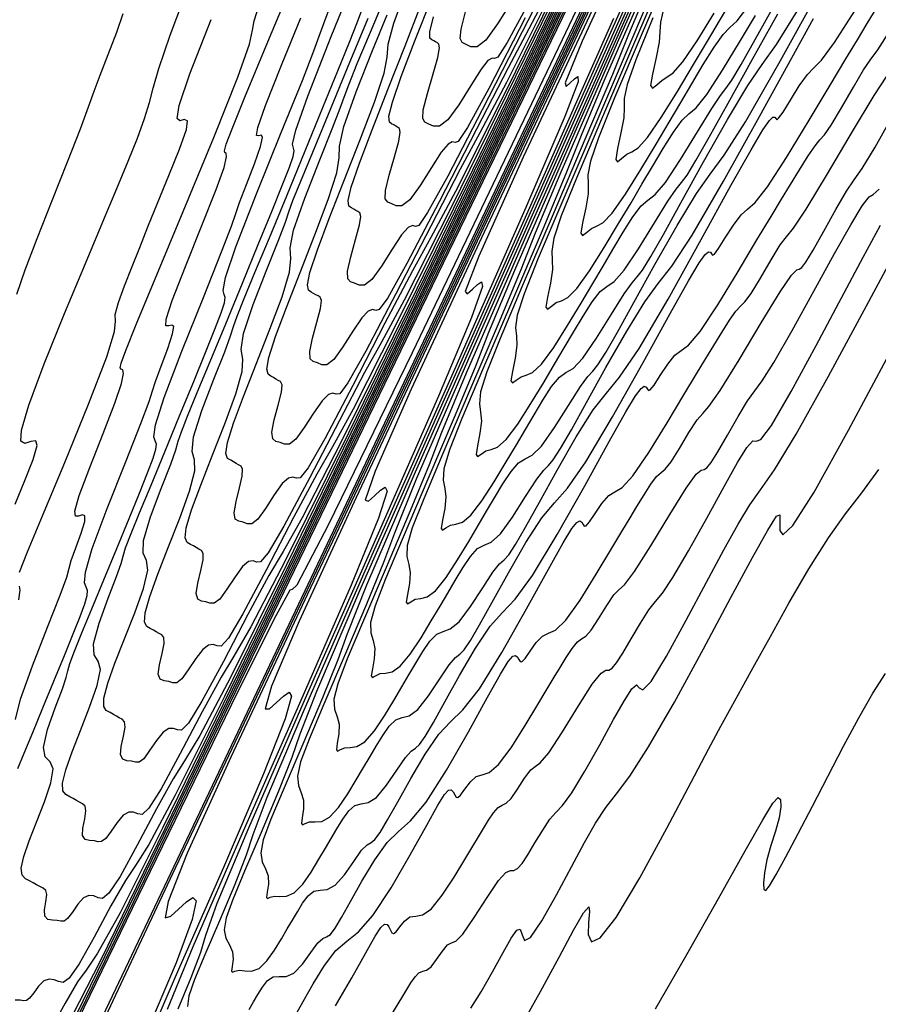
# Model space of a CAD drawing. Extents: x 3249832 to 3255657, y 13789405 to 13793316.
# Tile 621 of 656: x 3252328 to 3252360, y 13792009 to 13792046. Entities that reach past the tile are written whole.
import ezdxf

# ---------------------------------------------------------------- set-up
doc = ezdxf.new("R2010")
doc.units = 0
doc.header["$LTSCALE"] = 100
doc.header["$MEASUREMENT"] = 0
for name, color, linetype in [('GRATIO_03231_CON', 1, 'CONTINUOUS'), ('GRATIO_0323_ICON', 1, 'CONTINUOUS'), ('TARGETS_EAST', 7, 'CONTINUOUS')]:
    doc.layers.add(name, color=color, linetype=linetype)

# ---------------------------------------------------------------- blocks, each defined once
blk = doc.blocks.new('Gratio_032316_contours')
at = {"layer": 'GRATIO_03231_CON', "color": 5, "linetype": 'Continuous', "flags": 128}
for points in [[(3252404.72, 13792165.952), (3252403.045, 13792162.111), (3252398.347, 13792151.92), (3252389.9, 13792133.803), (3252379.951, 13792112.533), (3252371.491, 13792094.467), (3252366.761, 13792084.373), (3252365.018, 13792080.654), (3252364.768, 13792080.122), (3252364.604, 13792079.775), (3252363.454, 13792077.353), (3252360.333, 13792070.782), (3252354.745, 13792059.03), (3252348.17, 13792045.23), (3252342.579, 13792033.559), (3252339.451, 13792027.142), (3252338.291, 13792024.911), (3252338.116, 13792024.747), (3252338.02, 13792024.716), (3252337.43, 13792023.622), (3252335.856, 13792020.455), (3252333.042, 13792014.694), (3252329.683, 13792007.784), (3252326.712, 13792001.66)], [(3252348.822, 13792047.371), (3252343.527, 13792036.469), (3252337.199, 13792023.427), (3252331.599, 13792011.881), (3252328.069, 13792004.612), (3252326.29, 13792000.997)], [(3252327.858, 13792035.748), (3252328.169, 13792036.652), (3252328.612, 13792037.823), (3252329.167, 13792039.237), (3252329.741, 13792040.684), (3252330.22, 13792041.905), (3252330.529, 13792042.728), (3252330.739, 13792043.314), (3252330.957, 13792043.909), (3252331.256, 13792044.685), (3252331.575, 13792045.517), (3252331.82, 13792046.205)], [(3252351.956, 13792054), (3252343.473, 13792036.509), (3252335.936, 13792020.968), (3252331.136, 13792011.082), (3252328.67, 13792006.049), (3252327.585, 13792003.942)], [(3252327.796, 13792027.925), (3252328.158, 13792028.81), (3252328.457, 13792029.585), (3252328.607, 13792030.108), (3252328.556, 13792030.289), (3252328.372, 13792030.256), (3252328.157, 13792030.189), (3252328.009, 13792030.27), (3252328.024, 13792030.682), (3252328.295, 13792031.612), (3252328.873, 13792033.154), (3252329.633, 13792035.035), (3252330.406, 13792036.896), (3252331.057, 13792038.447), (3252331.579, 13792039.692), (3252332.001, 13792040.71), (3252332.344, 13792041.568), (3252332.612, 13792042.289), (3252332.802, 13792042.888), (3252332.938, 13792043.426), (3252333.141, 13792044.161), (3252333.561, 13792045.395), (3252334.276, 13792047.288)], [(3252353.094, 13792056.489), (3252345.343, 13792040.508), (3252338.324, 13792026.036), (3252333.626, 13792016.361), (3252330.978, 13792010.952), (3252329.641, 13792008.322), (3252328.959, 13792007.136), (3252328.605, 13792006.667), (3252328.334, 13792006.339), (3252327.958, 13792005.719)], [(3252327.927, 13792024.365), (3252327.981, 13792024.715), (3252327.948, 13792024.864)], [(3252327.95, 13792025.386), (3252328.254, 13792026.146), (3252328.812, 13792027.493), (3252329.639, 13792029.481), (3252330.526, 13792031.652), (3252331.207, 13792033.419), (3252331.497, 13792034.364), (3252331.531, 13792034.746), (3252331.522, 13792034.989), (3252331.639, 13792035.434), (3252331.868, 13792036.064), (3252332.147, 13792036.776), (3252332.432, 13792037.493), (3252332.738, 13792038.257), (3252333.099, 13792039.141), (3252333.522, 13792040.165), (3252333.917, 13792041.155), (3252334.172, 13792041.888), (3252334.209, 13792042.211), (3252334.094, 13792042.252), (3252333.929, 13792042.209), (3252333.824, 13792042.296), (3252333.904, 13792042.784), (3252334.304, 13792043.962), (3252335.096, 13792045.985)], [(3252349.083, 13792048.506), (3252343.099, 13792036.171), (3252338.606, 13792026.919), (3252335.594, 13792020.758), (3252333.754, 13792017.082), (3252332.767, 13792015.247), (3252332.273, 13792014.464), (3252331.898, 13792013.908), (3252331.361, 13792012.955), (3252330.732, 13792011.789), (3252330.172, 13792010.793), (3252329.8, 13792010.259), (3252329.574, 13792010.1), (3252329.409, 13792010.135), (3252329.239, 13792010.204), (3252329.053, 13792010.232), (3252328.859, 13792010.163), (3252328.664, 13792009.967), (3252328.483, 13792009.719), (3252328.331, 13792009.515), (3252328.216, 13792009.428), (3252328.108, 13792009.423), (3252327.973, 13792009.443), (3252327.791, 13792009.446)], [(3252327.893, 13792018.074), (3252328.128, 13792018.653), (3252328.444, 13792019.414), (3252328.826, 13792020.339), (3252329.236, 13792021.334), (3252329.625, 13792022.283), (3252329.956, 13792023.093), (3252330.212, 13792023.739), (3252330.386, 13792024.213), (3252330.473, 13792024.519), (3252330.486, 13792024.707), (3252330.442, 13792024.834), (3252330.379, 13792024.991), (3252330.41, 13792025.39), (3252330.666, 13792026.275), (3252331.221, 13792027.765), (3252331.902, 13792029.483), (3252332.478, 13792030.929), (3252332.781, 13792031.746), (3252332.907, 13792032.149), (3252333.017, 13792032.5), (3252333.226, 13792033.064), (3252333.475, 13792033.724), (3252333.659, 13792034.268), (3252333.7, 13792034.54), (3252333.631, 13792034.6), (3252333.512, 13792034.565), (3252333.41, 13792034.569), (3252333.421, 13792034.812), (3252333.647, 13792035.514), (3252334.141, 13792036.786), (3252334.752, 13792038.306), (3252335.28, 13792039.645), (3252335.574, 13792040.475), (3252335.67, 13792040.868), (3252335.655, 13792040.996), (3252335.608, 13792041.024), (3252335.59, 13792041.093), (3252335.656, 13792041.336), (3252335.873, 13792041.913), (3252336.35, 13792043.087), (3252337.204, 13792045.146), (3252338.471, 13792048.186)], [(3252350.953, 13792052.505), (3252345.487, 13792041.238), (3252341.096, 13792032.198), (3252337.901, 13792025.662), (3252335.81, 13792021.462), (3252334.671, 13792019.302), (3252334.106, 13792018.363), (3252333.68, 13792017.693), (3252333.063, 13792016.574), (3252332.339, 13792015.214), (3252331.699, 13792014.055), (3252331.285, 13792013.429), (3252331.047, 13792013.234), (3252330.886, 13792013.261), (3252330.722, 13792013.326), (3252330.539, 13792013.343), (3252330.339, 13792013.251), (3252330.128, 13792013.018), (3252329.923, 13792012.727), (3252329.747, 13792012.49), (3252329.614, 13792012.389), (3252329.496, 13792012.385), (3252329.358, 13792012.411), (3252329.179, 13792012.42), (3252329.004, 13792012.453), (3252328.895, 13792012.572), (3252328.89, 13792012.813), (3252328.939, 13792013.112), (3252328.971, 13792013.375), (3252328.929, 13792013.536), (3252328.83, 13792013.619), (3252328.708, 13792013.675), (3252328.587, 13792013.741), (3252328.465, 13792013.818), (3252328.328, 13792013.893), (3252328.175, 13792013.968), (3252328.054, 13792014.1), (3252328.02, 13792014.358), (3252328.116, 13792014.791), (3252328.319, 13792015.378), (3252328.592, 13792016.08), (3252328.888, 13792016.839), (3252329.123, 13792017.543), (3252329.207, 13792018.061), (3252329.094, 13792018.326), (3252328.914, 13792018.513), (3252328.842, 13792018.862), (3252328.999, 13792019.529), (3252329.288, 13792020.342), (3252329.556, 13792021.047), (3252329.692, 13792021.466), (3252329.751, 13792021.716), (3252329.828, 13792021.991), (3252330.001, 13792022.452), (3252330.277, 13792023.13), (3252330.648, 13792024.023), (3252331.097, 13792025.108), (3252331.577, 13792026.274), (3252332.034, 13792027.388), (3252332.422, 13792028.337), (3252332.722, 13792029.09), (3252332.927, 13792029.634), (3252333.03, 13792029.974), (3252333.051, 13792030.166), (3252333.013, 13792030.284), (3252332.961, 13792030.438), (3252333.021, 13792030.879), (3252333.341, 13792031.894), (3252334.002, 13792033.625), (3252334.805, 13792035.631), (3252335.485, 13792037.322), (3252335.851, 13792038.28), (3252336.011, 13792038.756), (3252336.151, 13792039.17), (3252336.404, 13792039.832), (3252336.704, 13792040.608), (3252336.934, 13792041.253), (3252337.01, 13792041.585), (3252336.966, 13792041.674), (3252336.866, 13792041.649), (3252336.784, 13792041.664), (3252336.828, 13792041.956), (3252337.116, 13792042.783), (3252337.708, 13792044.276), (3252338.43, 13792046.051)], [(3252347.875, 13792046.305), (3252343.585, 13792037.478), (3252340.209, 13792030.565), (3252337.867, 13792025.842), (3252336.575, 13792023.357), (3252335.94, 13792022.261), (3252335.463, 13792021.478), (3252334.764, 13792020.192), (3252333.945, 13792018.64), (3252333.225, 13792017.317), (3252332.769, 13792016.599), (3252332.519, 13792016.368), (3252332.363, 13792016.388), (3252332.206, 13792016.448), (3252332.026, 13792016.454), (3252331.82, 13792016.339), (3252331.591, 13792016.068), (3252331.363, 13792015.735), (3252331.164, 13792015.466), (3252331.013, 13792015.35), (3252330.885, 13792015.347), (3252330.743, 13792015.379), (3252330.567, 13792015.393), (3252330.401, 13792015.436), (3252330.305, 13792015.577), (3252330.316, 13792015.855), (3252330.382, 13792016.196), (3252330.427, 13792016.495), (3252330.396, 13792016.675), (3252330.305, 13792016.764), (3252330.189, 13792016.819), (3252330.074, 13792016.882), (3252329.957, 13792016.955), (3252329.826, 13792017.026), (3252329.682, 13792017.101), (3252329.572, 13792017.242), (3252329.556, 13792017.53), (3252329.678, 13792018.021), (3252329.915, 13792018.691), (3252330.228, 13792019.492), (3252330.566, 13792020.36), (3252330.845, 13792021.166), (3252330.969, 13792021.764), (3252330.888, 13792022.077), (3252330.74, 13792022.305), (3252330.707, 13792022.717), (3252330.916, 13792023.489), (3252331.258, 13792024.423), (3252331.571, 13792025.231), (3252331.735, 13792025.708), (3252331.811, 13792025.991), (3252331.906, 13792026.303), (3252332.108, 13792026.83), (3252332.427, 13792027.607), (3252332.853, 13792028.632), (3252333.367, 13792029.876), (3252333.918, 13792031.214), (3252334.442, 13792032.492), (3252334.887, 13792033.58), (3252335.233, 13792034.441), (3252335.468, 13792035.056), (3252335.588, 13792035.428), (3252335.617, 13792035.625), (3252335.584, 13792035.735), (3252335.542, 13792035.885), (3252335.632, 13792036.367), (3252336.016, 13792037.512), (3252336.782, 13792039.485), (3252337.707, 13792041.778), (3252338.492, 13792043.716), (3252338.92, 13792044.814), (3252339.116, 13792045.362), (3252339.286, 13792045.839), (3252339.582, 13792046.599)], [(3252350.263, 13792051.373), (3252346.075, 13792042.757), (3252342.517, 13792035.468), (3252339.923, 13792030.222), (3252338.479, 13792027.413), (3252337.774, 13792026.16), (3252337.245, 13792025.262), (3252336.466, 13792023.811), (3252335.551, 13792022.065), (3252334.751, 13792020.579), (3252334.253, 13792019.768), (3252333.992, 13792019.502), (3252333.84, 13792019.514), (3252333.69, 13792019.57), (3252333.513, 13792019.565), (3252333.301, 13792019.427), (3252333.055, 13792019.119), (3252332.802, 13792018.744), (3252332.58, 13792018.441), (3252332.411, 13792018.312), (3252332.273, 13792018.309), (3252332.127, 13792018.346), (3252331.955, 13792018.367), (3252331.798, 13792018.42), (3252331.715, 13792018.582), (3252331.742, 13792018.896), (3252331.824, 13792019.28), (3252331.884, 13792019.615), (3252331.864, 13792019.814), (3252331.78, 13792019.909), (3252331.67, 13792019.963), (3252331.561, 13792020.023), (3252331.45, 13792020.092), (3252331.325, 13792020.16), (3252331.188, 13792020.233), (3252331.09, 13792020.384), (3252331.092, 13792020.702), (3252331.241, 13792021.252), (3252331.511, 13792022.003), (3252331.863, 13792022.903), (3252332.245, 13792023.88), (3252332.567, 13792024.788), (3252332.73, 13792025.466), (3252332.682, 13792025.829), (3252332.566, 13792026.098), (3252332.572, 13792026.573), (3252332.832, 13792027.449), (3252333.229, 13792028.505), (3252333.586, 13792029.415), (3252333.777, 13792029.95), (3252333.87, 13792030.266), (3252333.984, 13792030.615), (3252334.216, 13792031.208), (3252334.576, 13792032.084), (3252335.057, 13792033.24), (3252335.638, 13792034.645), (3252336.259, 13792036.154), (3252336.851, 13792037.596), (3252337.353, 13792038.824), (3252337.743, 13792039.792), (3252338.009, 13792040.478), (3252338.146, 13792040.882), (3252338.183, 13792041.085), (3252338.155, 13792041.186), (3252338.124, 13792041.333), (3252338.243, 13792041.855), (3252338.692, 13792043.131), (3252339.563, 13792045.345), (3252340.61, 13792047.926)], [(3252351.055, 13792053.315), (3252347.133, 13792045.274), (3252344.036, 13792038.981), (3252342.287, 13792035.524), (3252341.441, 13792033.957), (3252340.809, 13792032.832), (3252339.869, 13792031.047), (3252338.764, 13792028.916), (3252337.804, 13792027.103), (3252337.222, 13792026.108), (3252336.937, 13792025.77), (3252336.794, 13792025.767), (3252336.657, 13792025.814), (3252336.486, 13792025.787), (3252336.263, 13792025.603), (3252335.982, 13792025.219), (3252335.682, 13792024.76), (3252335.412, 13792024.391), (3252335.209, 13792024.234), (3252335.049, 13792024.232), (3252334.897, 13792024.282), (3252334.731, 13792024.314), (3252334.592, 13792024.387), (3252334.535, 13792024.592), (3252334.594, 13792024.98), (3252334.708, 13792025.448), (3252334.797, 13792025.854), (3252334.798, 13792026.092), (3252334.731, 13792026.199), (3252334.633, 13792026.25), (3252334.534, 13792026.305), (3252334.434, 13792026.367), (3252334.323, 13792026.428), (3252334.202, 13792026.499), (3252334.127, 13792026.668), (3252334.165, 13792027.046), (3252334.365, 13792027.712), (3252334.703, 13792028.628), (3252335.133, 13792029.727), (3252335.602, 13792030.92), (3252336.011, 13792032.033), (3252336.252, 13792032.871), (3252336.27, 13792033.332), (3252336.217, 13792033.683), (3252336.302, 13792034.284), (3252336.664, 13792035.369), (3252337.17, 13792036.668), (3252337.617, 13792037.783), (3252337.862, 13792038.434), (3252337.99, 13792038.816), (3252338.14, 13792039.24), (3252338.431, 13792039.965), (3252338.876, 13792041.039), (3252339.466, 13792042.458), (3252340.179, 13792044.182), (3252340.942, 13792046.034)], [(3252349.44, 13792050.178), (3252346.092, 13792043.361), (3252344.192, 13792039.579), (3252343.275, 13792037.856), (3252342.591, 13792036.616), (3252341.57, 13792034.666), (3252340.37, 13792032.342), (3252339.33, 13792030.365), (3252338.706, 13792029.277), (3252338.41, 13792028.904), (3252338.271, 13792028.893), (3252338.14, 13792028.936), (3252337.972, 13792028.899), (3252337.744, 13792028.691), (3252337.446, 13792028.27), (3252337.122, 13792027.768), (3252336.828, 13792027.366), (3252336.607, 13792027.196), (3252336.437, 13792027.194), (3252336.282, 13792027.25), (3252336.119, 13792027.288), (3252335.989, 13792027.371), (3252335.946, 13792027.597), (3252336.02, 13792028.021), (3252336.15, 13792028.532), (3252336.254, 13792028.974), (3252336.266, 13792029.231), (3252336.206, 13792029.345), (3252336.114, 13792029.394), (3252336.021, 13792029.445), (3252335.927, 13792029.504), (3252335.821, 13792029.562), (3252335.708, 13792029.631), (3252335.645, 13792029.81), (3252335.701, 13792030.218), (3252335.928, 13792030.942), (3252336.299, 13792031.941), (3252336.769, 13792033.139), (3252337.281, 13792034.44), (3252337.733, 13792035.655), (3252338.014, 13792036.573), (3252338.063, 13792037.083), (3252338.043, 13792037.475), (3252338.167, 13792038.139), (3252338.581, 13792039.33), (3252339.14, 13792040.75), (3252339.632, 13792041.967), (3252339.905, 13792042.676), (3252340.049, 13792043.091), (3252340.218, 13792043.552), (3252340.538, 13792044.343), (3252341.025, 13792045.516), (3252341.67, 13792047.066)], [(3252348.149, 13792047.741), (3252346.096, 13792043.634), (3252345.109, 13792041.755), (3252344.374, 13792040.401), (3252343.272, 13792038.284), (3252341.976, 13792035.767), (3252340.857, 13792033.627), (3252340.19, 13792032.447), (3252339.883, 13792032.038), (3252339.748, 13792032.02), (3252339.624, 13792032.058), (3252339.459, 13792032.01), (3252339.225, 13792031.78), (3252338.909, 13792031.32), (3252338.561, 13792030.776), (3252338.245, 13792030.342), (3252338.006, 13792030.157), (3252337.825, 13792030.156), (3252337.666, 13792030.218), (3252337.507, 13792030.261), (3252337.386, 13792030.354), (3252337.356, 13792030.602), (3252337.446, 13792031.063), (3252337.593, 13792031.616), (3252337.71, 13792032.094), (3252337.733, 13792032.37), (3252337.681, 13792032.49), (3252337.595, 13792032.538), (3252337.508, 13792032.586), (3252337.419, 13792032.642), (3252337.32, 13792032.696), (3252337.215, 13792032.764), (3252337.163, 13792032.952), (3252337.237, 13792033.39), (3252337.49, 13792034.173), (3252337.895, 13792035.253), (3252338.404, 13792036.551), (3252338.96, 13792037.96), (3252339.456, 13792039.278), (3252339.775, 13792040.276), (3252339.857, 13792040.835), (3252339.869, 13792041.267), (3252340.032, 13792041.995), (3252340.497, 13792043.29), (3252341.11, 13792044.831), (3252341.648, 13792046.151)], [(3252347.927, 13792047.54), (3252346.934, 13792045.635), (3252346.156, 13792044.185), (3252344.973, 13792041.902), (3252343.582, 13792039.193), (3252342.383, 13792036.889), (3252341.674, 13792035.617), (3252341.355, 13792035.172), (3252341.224, 13792035.146), (3252341.108, 13792035.18), (3252340.945, 13792035.121), (3252340.705, 13792034.868), (3252340.373, 13792034.37), (3252340.001, 13792033.785), (3252339.661, 13792033.317), (3252339.405, 13792033.119), (3252339.214, 13792033.117), (3252339.051, 13792033.185), (3252338.896, 13792033.235), (3252338.783, 13792033.338), (3252338.766, 13792033.607), (3252338.872, 13792034.105), (3252339.035, 13792034.7), (3252339.167, 13792035.213), (3252339.2, 13792035.509), (3252339.156, 13792035.635), (3252339.076, 13792035.682), (3252338.995, 13792035.727), (3252338.912, 13792035.779), (3252338.819, 13792035.83), (3252338.722, 13792035.896), (3252338.681, 13792036.094), (3252338.773, 13792036.562), (3252339.052, 13792037.403), (3252339.491, 13792038.566), (3252340.039, 13792039.963), (3252340.638, 13792041.48), (3252341.178, 13792042.9), (3252341.536, 13792043.978), (3252341.651, 13792044.586), (3252341.694, 13792045.06), (3252341.897, 13792045.85), (3252342.413, 13792047.25)], [(3252346.795, 13792046.044), (3252345.436, 13792043.413), (3252344.643, 13792041.956), (3252344.301, 13792041.44), (3252344.178, 13792041.399), (3252344.075, 13792041.424), (3252343.919, 13792041.343), (3252343.667, 13792041.044), (3252343.3, 13792040.471), (3252342.881, 13792039.801), (3252342.493, 13792039.267), (3252342.202, 13792039.041), (3252341.99, 13792039.041), (3252341.821, 13792039.121), (3252341.672, 13792039.182), (3252341.577, 13792039.305), (3252341.586, 13792039.617), (3252341.724, 13792040.188), (3252341.919, 13792040.868), (3252342.08, 13792041.453), (3252342.135, 13792041.787), (3252342.106, 13792041.925), (3252342.039, 13792041.97), (3252341.968, 13792042.009), (3252341.897, 13792042.053), (3252341.816, 13792042.097), (3252341.735, 13792042.162), (3252341.718, 13792042.378), (3252341.846, 13792042.907), (3252342.177, 13792043.863), (3252342.682, 13792045.191), (3252343.31, 13792046.787)], [(3252346.962, 13792046.675), (3252346.127, 13792045.126), (3252345.774, 13792044.574), (3252345.655, 13792044.525), (3252345.559, 13792044.546), (3252345.405, 13792044.454), (3252345.148, 13792044.132), (3252344.764, 13792043.521), (3252344.32, 13792042.809), (3252343.909, 13792042.243), (3252343.601, 13792042.003), (3252343.378, 13792042.003), (3252343.205, 13792042.089), (3252343.06, 13792042.156), (3252342.974, 13792042.289), (3252342.996, 13792042.622), (3252343.149, 13792043.23), (3252343.361, 13792043.953), (3252343.536, 13792044.573), (3252343.602, 13792044.926), (3252343.581, 13792045.07), (3252343.52, 13792045.114), (3252343.455, 13792045.15), (3252343.389, 13792045.191), (3252343.315, 13792045.231), (3252343.241, 13792045.294), (3252343.236, 13792045.52), (3252343.382, 13792046.079)], [(3252346.227, 13792046.572), (3252345.76, 13792045.817), (3252345.326, 13792045.218), (3252344.999, 13792044.964), (3252344.766, 13792044.964), (3252344.59, 13792045.057), (3252344.448, 13792045.129), (3252344.371, 13792045.273), (3252344.407, 13792045.627), (3252344.575, 13792046.271)]]:
    blk.add_lwpolyline(points, dxfattribs=at)
at = {"layer": 'GRATIO_03231_CON', "color": 1, "linetype": 'Continuous', "flags": 128}
for points in [[(3252351.651, 13792009.124), (3252352.818, 13792011.148), (3252353.995, 13792013.234), (3252354.986, 13792015.004), (3252355.644, 13792016.168), (3252356.02, 13792016.781), (3252356.214, 13792016.99), (3252356.309, 13792016.922), (3252356.322, 13792016.652), (3252356.255, 13792016.24), (3252356.118, 13792015.742), (3252355.95, 13792015.204), (3252355.799, 13792014.672), (3252355.703, 13792014.19), (3252355.666, 13792013.807), (3252355.683, 13792013.573), (3252355.754, 13792013.533), (3252355.9, 13792013.71), (3252356.144, 13792014.126), (3252356.504, 13792014.786), (3252356.962, 13792015.651), (3252357.492, 13792016.668), (3252358.067, 13792017.779), (3252358.655, 13792018.905), (3252359.226, 13792019.965), (3252359.75, 13792020.882), (3252360.213, 13792021.611)], [(3252350.852, 13792050.512), (3252341.553, 13792030.948), (3252333.463, 13792013.928), (3252328.615, 13792003.719), (3252326.473, 13791999.137)], [(3252346.611, 13792008.407), (3252347.366, 13792009.764), (3252348.057, 13792011.048), (3252348.596, 13792012.05), (3252348.965, 13792012.692), (3252349.159, 13792012.926), (3252349.192, 13792012.75), (3252349.151, 13792012.332), (3252349.143, 13792011.885), (3252349.266, 13792011.622), (3252349.592, 13792011.762), (3252350.186, 13792012.522), (3252351.066, 13792014.007), (3252352.066, 13792015.85), (3252352.972, 13792017.569), (3252353.626, 13792018.8), (3252354.086, 13792019.651), (3252354.469, 13792020.348), (3252354.875, 13792021.089), (3252355.35, 13792021.956), (3252355.927, 13792023), (3252356.618, 13792024.235), (3252357.364, 13792025.519), (3252358.087, 13792026.669), (3252358.732, 13792027.568), (3252359.337, 13792028.351), (3252359.968, 13792029.219)], [(3252353.245, 13792055.386), (3252345.375, 13792038.828), (3252338.297, 13792023.935), (3252333.648, 13792014.145), (3252331.147, 13792008.816), (3252330.03, 13792006.284), (3252329.627, 13792005.108), (3252329.652, 13792004.739), (3252329.911, 13792004.849), (3252330.236, 13792005.141), (3252330.555, 13792005.444), (3252330.82, 13792005.619), (3252330.82, 13792005.619), (3252330.972, 13792005.519), (3252330.912, 13792004.973), (3252330.529, 13792003.801), (3252329.781, 13792001.953), (3252328.903, 13791999.882), (3252328.199, 13791998.17), (3252327.887, 13791997.239)], [(3252344.764, 13792009.149), (3252345.151, 13792009.759), (3252345.577, 13792010.505), (3252345.972, 13792011.218), (3252346.276, 13792011.754), (3252346.486, 13792012.056), (3252346.611, 13792012.091), (3252346.676, 13792011.88), (3252346.769, 13792011.673), (3252346.993, 13792011.777), (3252347.416, 13792012.401), (3252347.962, 13792013.371), (3252348.52, 13792014.415), (3252349, 13792015.313), (3252349.414, 13792016.04), (3252349.795, 13792016.624), (3252350.189, 13792017.131), (3252350.687, 13792017.791), (3252351.39, 13792018.878), (3252352.353, 13792020.553), (3252353.438, 13792022.537), (3252354.46, 13792024.442), (3252355.265, 13792025.942), (3252355.829, 13792026.96), (3252356.159, 13792027.48), (3252356.28, 13792027.526), (3252356.285, 13792027.276), (3252356.284, 13792026.947), (3252356.395, 13792026.783), (3252356.767, 13792027.131), (3252357.558, 13792028.366), (3252358.841, 13792030.676), (3252360.351, 13792033.516)], [(3252349.197, 13792046.708), (3252343.13, 13792033.941), (3252338.681, 13792024.572), (3252335.822, 13792018.494), (3252334.203, 13792014.925), (3252333.487, 13792013.124), (3252333.378, 13792012.517), (3252333.592, 13792012.576), (3252333.883, 13792012.838), (3252334.169, 13792013.11), (3252334.407, 13792013.267), (3252334.407, 13792013.267), (3252334.531, 13792013.148), (3252334.384, 13792012.451), (3252333.788, 13792010.837), (3252332.666, 13792008.173)], [(3252341.821, 13792008.919), (3252342.057, 13792009.311), (3252342.231, 13792009.598), (3252342.38, 13792009.842), (3252342.533, 13792010.089), (3252342.688, 13792010.311), (3252342.836, 13792010.462), (3252342.975, 13792010.521), (3252343.119, 13792010.562), (3252343.288, 13792010.687), (3252343.494, 13792010.956), (3252343.71, 13792011.274), (3252343.899, 13792011.506), (3252344.045, 13792011.576), (3252344.209, 13792011.639), (3252344.475, 13792011.909), (3252344.891, 13792012.518), (3252345.371, 13792013.274), (3252345.795, 13792013.903), (3252346.073, 13792014.205), (3252346.242, 13792014.274), (3252346.366, 13792014.275), (3252346.504, 13792014.35), (3252346.675, 13792014.54), (3252346.892, 13792014.86), (3252347.158, 13792015.306), (3252347.444, 13792015.784), (3252347.71, 13792016.182), (3252347.939, 13792016.438), (3252348.186, 13792016.7), (3252348.529, 13792017.168), (3252349.014, 13792017.971), (3252349.568, 13792018.957), (3252350.089, 13792019.901), (3252350.491, 13792020.615), (3252350.771, 13792021.049), (3252350.941, 13792021.188), (3252351.036, 13792021.076), (3252351.171, 13792021.003), (3252351.482, 13792021.319), (3252352.057, 13792022.259), (3252352.796, 13792023.603), (3252353.548, 13792025.016), (3252354.192, 13792026.223), (3252354.723, 13792027.18), (3252355.164, 13792027.9), (3252355.564, 13792028.464), (3252356.078, 13792029.209), (3252356.886, 13792030.539), (3252358.095, 13792032.699), (3252359.51, 13792035.31), (3252360.863, 13792037.836)], [(3252353.019, 13792054.587), (3252347.963, 13792043.948), (3252343.714, 13792034.998), (3252340.496, 13792028.173), (3252338.376, 13792023.567), (3252337.347, 13792021.139), (3252337.105, 13792020.296), (3252337.273, 13792020.304), (3252337.531, 13792020.536), (3252337.784, 13792020.776), (3252337.994, 13792020.915), (3252337.994, 13792020.915), (3252338.089, 13792020.777), (3252337.855, 13792019.929), (3252337.047, 13792017.874), (3252335.551, 13792014.393), (3252333.795, 13792010.382), (3252332.341, 13792007.013)], [(3252338.241, 13792008.888), (3252338.525, 13792009.396), (3252338.892, 13792010.052), (3252339.311, 13792010.734), (3252339.736, 13792011.292), (3252340.142, 13792011.646), (3252340.579, 13792011.991), (3252341.118, 13792012.595), (3252341.795, 13792013.625), (3252342.508, 13792014.857), (3252343.123, 13792015.969), (3252343.541, 13792016.709), (3252343.791, 13792017.107), (3252343.939, 13792017.265), (3252344.041, 13792017.276), (3252344.115, 13792017.201), (3252344.17, 13792017.094), (3252344.218, 13792017.008), (3252344.281, 13792016.99), (3252344.386, 13792017.084), (3252344.548, 13792017.31), (3252344.75, 13792017.579), (3252344.967, 13792017.778), (3252345.185, 13792017.846), (3252345.445, 13792017.928), (3252345.797, 13792018.22), (3252346.27, 13792018.852), (3252346.791, 13792019.672), (3252347.264, 13792020.459), (3252347.616, 13792021.045), (3252347.876, 13792021.473), (3252348.099, 13792021.837), (3252348.325, 13792022.207), (3252348.546, 13792022.546), (3252348.739, 13792022.79), (3252348.894, 13792022.91), (3252349.048, 13792023.011), (3252349.249, 13792023.23), (3252349.528, 13792023.652), (3252349.833, 13792024.151), (3252350.097, 13792024.545), (3252350.285, 13792024.731), (3252350.496, 13792024.924), (3252350.865, 13792025.413), (3252351.473, 13792026.378), (3252352.18, 13792027.545), (3252352.793, 13792028.527), (3252353.167, 13792029.039), (3252353.354, 13792029.195), (3252353.457, 13792029.211), (3252353.565, 13792029.276), (3252353.726, 13792029.478), (3252353.976, 13792029.879), (3252354.33, 13792030.5), (3252354.727, 13792031.196), (3252355.081, 13792031.781), (3252355.346, 13792032.15), (3252355.626, 13792032.525), (3252356.061, 13792033.208), (3252356.741, 13792034.396), (3252357.55, 13792035.86), (3252358.322, 13792037.266), (3252358.923, 13792038.336), (3252359.342, 13792039.035), (3252359.602, 13792039.382), (3252359.756, 13792039.469), (3252359.975, 13792039.664)], [(3252349.845, 13792047.53), (3252346.723, 13792040.85), (3252345.066, 13792037.171), (3252344.558, 13792035.852), (3252344.635, 13792035.759), (3252344.826, 13792035.931), (3252345.013, 13792036.109), (3252345.169, 13792036.212), (3252345.169, 13792036.212), (3252345.205, 13792036.035), (3252344.798, 13792034.885), (3252343.564, 13792031.946), (3252341.32, 13792026.833), (3252338.686, 13792020.881), (3252336.484, 13792015.855), (3252335.311, 13792013.046), (3252334.883, 13792011.856), (3252334.691, 13792011.214), (3252334.335, 13792010.276), (3252333.851, 13792009.112)], [(3252336.506, 13792009.095), (3252336.675, 13792009.38), (3252336.838, 13792009.655), (3252337.008, 13792009.934), (3252337.193, 13792010.172), (3252337.398, 13792010.312), (3252337.629, 13792010.329), (3252337.889, 13792010.33), (3252338.179, 13792010.454), (3252338.497, 13792010.788), (3252338.808, 13792011.217), (3252339.07, 13792011.574), (3252339.256, 13792011.742), (3252339.396, 13792011.804), (3252339.534, 13792011.893), (3252339.711, 13792012.121), (3252339.953, 13792012.524), (3252340.284, 13792013.116), (3252340.711, 13792013.88), (3252341.188, 13792014.674), (3252341.655, 13792015.322), (3252342.077, 13792015.728), (3252342.526, 13792016.124), (3252343.102, 13792016.82), (3252343.859, 13792018.013), (3252344.676, 13792019.443), (3252345.39, 13792020.734), (3252345.874, 13792021.593), (3252346.163, 13792022.06), (3252346.329, 13792022.256), (3252346.438, 13792022.29), (3252346.511, 13792022.23), (3252346.562, 13792022.133), (3252346.607, 13792022.057), (3252346.672, 13792022.053), (3252346.788, 13792022.175), (3252346.973, 13792022.444), (3252347.201, 13792022.765), (3252347.435, 13792023.011), (3252347.658, 13792023.113), (3252347.922, 13792023.236), (3252348.301, 13792023.601), (3252348.835, 13792024.351), (3252349.435, 13792025.311), (3252349.985, 13792026.229), (3252350.396, 13792026.912), (3252350.699, 13792027.411), (3252350.958, 13792027.835), (3252351.221, 13792028.267), (3252351.475, 13792028.664), (3252351.69, 13792028.954), (3252351.853, 13792029.105), (3252352.012, 13792029.235), (3252352.23, 13792029.501), (3252352.545, 13792030), (3252352.895, 13792030.589), (3252353.197, 13792031.064), (3252353.405, 13792031.309), (3252353.639, 13792031.566), (3252354.061, 13792032.165), (3252354.764, 13792033.308), (3252355.585, 13792034.68), (3252356.292, 13792035.839), (3252356.713, 13792036.456), (3252356.91, 13792036.656), (3252357.002, 13792036.679), (3252357.096, 13792036.739), (3252357.251, 13792036.947), (3252357.517, 13792037.388), (3252357.917, 13792038.097), (3252358.368, 13792038.902), (3252358.766, 13792039.581), (3252359.049, 13792040.006), (3252359.345, 13792040.437), (3252359.827, 13792041.227), (3252360.604, 13792042.608)], [(3252350.875, 13792049.448), (3252348.92, 13792045.173), (3252348.283, 13792043.629), (3252348.316, 13792043.487), (3252348.473, 13792043.628), (3252348.628, 13792043.775), (3252348.756, 13792043.86), (3252348.756, 13792043.86), (3252348.763, 13792043.664), (3252348.27, 13792042.363), (3252346.823, 13792038.982), (3252344.205, 13792033.054), (3252341.132, 13792026.131), (3252338.555, 13792020.276), (3252337.167, 13792016.998), (3252336.642, 13792015.603), (3252336.396, 13792014.849), (3252335.971, 13792013.756), (3252335.404, 13792012.402), (3252334.861, 13792011.131), (3252334.475, 13792010.209), (3252334.262, 13792009.603), (3252334.211, 13792009.202)], [(3252350.082, 13792046.018), (3252347.09, 13792039.274), (3252343.578, 13792031.381), (3252340.626, 13792024.697), (3252339.023, 13792020.949), (3252338.401, 13792019.35), (3252338.102, 13792018.484), (3252337.606, 13792017.236), (3252336.958, 13792015.693), (3252336.338, 13792014.245), (3252335.898, 13792013.196), (3252335.65, 13792012.51), (3252335.576, 13792012.065), (3252335.645, 13792011.752), (3252335.779, 13792011.5), (3252335.89, 13792011.251), (3252335.912, 13792010.968), (3252335.88, 13792010.701), (3252335.856, 13792010.524), (3252335.886, 13792010.484), (3252335.98, 13792010.523), (3252336.135, 13792010.558), (3252336.345, 13792010.535), (3252336.597, 13792010.525), (3252336.877, 13792010.628), (3252337.168, 13792010.91), (3252337.452, 13792011.311), (3252337.71, 13792011.732), (3252337.929, 13792012.101), (3252338.122, 13792012.426), (3252338.307, 13792012.74), (3252338.501, 13792013.058), (3252338.705, 13792013.334), (3252338.923, 13792013.504), (3252339.155, 13792013.543), (3252339.415, 13792013.567), (3252339.717, 13792013.727), (3252340.062, 13792014.119), (3252340.408, 13792014.615), (3252340.7, 13792015.03), (3252340.901, 13792015.233), (3252341.049, 13792015.317), (3252341.196, 13792015.429), (3252341.392, 13792015.696), (3252341.666, 13792016.159), (3252342.043, 13792016.835), (3252342.529, 13792017.709), (3252343.065, 13792018.614), (3252343.574, 13792019.351), (3252344.012, 13792019.811), (3252344.473, 13792020.257), (3252345.085, 13792021.046), (3252345.923, 13792022.402), (3252346.845, 13792024.029), (3252347.656, 13792025.498), (3252348.207, 13792026.478), (3252348.534, 13792027.014), (3252348.719, 13792027.246), (3252348.834, 13792027.303), (3252348.907, 13792027.259), (3252348.954, 13792027.173), (3252348.996, 13792027.105), (3252349.063, 13792027.116), (3252349.191, 13792027.265), (3252349.398, 13792027.578), (3252349.651, 13792027.951), (3252349.904, 13792028.243), (3252350.13, 13792028.38), (3252350.4, 13792028.545), (3252350.805, 13792028.982), (3252351.399, 13792029.85), (3252352.08, 13792030.95), (3252352.707, 13792031.999), (3252353.175, 13792032.779), (3252353.522, 13792033.348), (3252353.818, 13792033.833), (3252354.118, 13792034.326), (3252354.404, 13792034.781), (3252354.641, 13792035.118), (3252354.813, 13792035.299), (3252354.977, 13792035.459), (3252355.211, 13792035.772), (3252355.561, 13792036.348), (3252355.957, 13792037.028), (3252356.296, 13792037.583), (3252356.525, 13792037.887), (3252356.783, 13792038.208), (3252357.256, 13792038.917), (3252358.055, 13792040.238), (3252358.989, 13792041.816), (3252359.791, 13792043.151), (3252360.26, 13792043.873)], [(3252353.34, 13792053.055), (3252349.975, 13792045.494), (3252346.024, 13792036.631), (3252342.697, 13792029.118), (3252340.879, 13792024.901), (3252340.161, 13792023.098), (3252339.807, 13792022.119), (3252339.242, 13792020.715), (3252338.511, 13792018.983), (3252337.816, 13792017.359), (3252337.32, 13792016.183), (3252337.037, 13792015.417), (3252336.941, 13792014.929), (3252336.993, 13792014.596), (3252337.115, 13792014.336), (3252337.214, 13792014.075), (3252337.225, 13792013.768), (3252337.185, 13792013.472), (3252337.156, 13792013.274), (3252337.19, 13792013.229), (3252337.29, 13792013.276), (3252337.448, 13792013.322), (3252337.656, 13792013.31), (3252337.906, 13792013.314), (3252338.192, 13792013.442), (3252338.504, 13792013.767), (3252338.817, 13792014.219), (3252339.106, 13792014.693), (3252339.352, 13792015.107), (3252339.569, 13792015.473), (3252339.777, 13792015.825), (3252339.993, 13792016.183), (3252340.218, 13792016.496), (3252340.447, 13792016.696), (3252340.681, 13792016.757), (3252340.942, 13792016.803), (3252341.254, 13792017), (3252341.627, 13792017.451), (3252342.008, 13792018.014), (3252342.33, 13792018.485), (3252342.547, 13792018.723), (3252342.701, 13792018.83), (3252342.857, 13792018.966), (3252343.072, 13792019.272), (3252343.378, 13792019.794), (3252343.802, 13792020.555), (3252344.348, 13792021.537), (3252344.943, 13792022.554), (3252345.493, 13792023.381), (3252345.946, 13792023.894), (3252346.419, 13792024.39), (3252347.068, 13792025.271), (3252347.987, 13792026.79), (3252349.013, 13792028.614), (3252349.922, 13792030.263), (3252350.54, 13792031.362), (3252350.905, 13792031.967), (3252351.109, 13792032.237), (3252351.231, 13792032.317), (3252351.302, 13792032.288), (3252351.346, 13792032.212), (3252351.384, 13792032.154), (3252351.454, 13792032.179), (3252351.593, 13792032.355), (3252351.823, 13792032.713), (3252352.102, 13792033.136), (3252352.372, 13792033.475), (3252352.603, 13792033.647), (3252352.878, 13792033.854), (3252353.31, 13792034.363), (3252353.964, 13792035.349), (3252354.724, 13792036.59), (3252355.428, 13792037.769), (3252355.955, 13792038.646), (3252356.344, 13792039.286), (3252356.677, 13792039.831), (3252357.014, 13792040.386), (3252357.333, 13792040.899), (3252357.592, 13792041.282), (3252357.772, 13792041.494), (3252357.941, 13792041.683), (3252358.191, 13792042.043), (3252358.578, 13792042.696), (3252359.018, 13792043.466), (3252359.395, 13792044.102), (3252359.645, 13792044.464), (3252359.926, 13792044.851), (3252360.451, 13792045.669)], [(3252350.916, 13792047.131), (3252346.84, 13792037.961), (3252344.591, 13792032.804), (3252343.679, 13792030.592), (3252343.218, 13792029.39), (3252342.513, 13792027.674), (3252341.617, 13792025.564), (3252340.77, 13792023.587), (3252340.166, 13792022.156), (3252339.813, 13792021.231), (3252339.67, 13792020.655), (3252339.69, 13792020.284), (3252339.787, 13792020.007), (3252339.864, 13792019.723), (3252339.852, 13792019.367), (3252339.794, 13792019.014), (3252339.758, 13792018.773), (3252339.798, 13792018.719), (3252339.909, 13792018.781), (3252340.074, 13792018.851), (3252340.278, 13792018.859), (3252340.525, 13792018.892), (3252340.824, 13792019.071), (3252341.175, 13792019.481), (3252341.547, 13792020.037), (3252341.898, 13792020.615), (3252342.198, 13792021.12), (3252342.462, 13792021.565), (3252342.716, 13792021.995), (3252342.978, 13792022.432), (3252343.242, 13792022.819), (3252343.495, 13792023.081), (3252343.734, 13792023.184), (3252343.996, 13792023.276), (3252344.329, 13792023.546), (3252344.757, 13792024.113), (3252345.209, 13792024.81), (3252345.59, 13792025.396), (3252345.838, 13792025.704), (3252346.007, 13792025.855), (3252346.18, 13792026.039), (3252346.433, 13792026.423), (3252346.803, 13792027.064), (3252347.32, 13792027.994), (3252347.984, 13792029.193), (3252348.697, 13792030.434), (3252349.331, 13792031.439), (3252349.816, 13792032.059), (3252350.312, 13792032.656), (3252351.035, 13792033.722), (3252352.115, 13792035.567), (3252353.35, 13792037.786), (3252354.455, 13792039.792), (3252355.206, 13792041.131), (3252355.648, 13792041.873), (3252355.889, 13792042.218), (3252356.023, 13792042.345), (3252356.094, 13792042.347), (3252356.129, 13792042.291), (3252356.162, 13792042.251), (3252356.236, 13792042.306), (3252356.398, 13792042.536), (3252356.674, 13792042.981), (3252357.004, 13792043.508), (3252357.309, 13792043.939), (3252357.548, 13792044.182), (3252357.834, 13792044.471), (3252358.318, 13792045.125), (3252359.093, 13792046.346)], [(3252352.956, 13792051.477), (3252348.731, 13792041.981), (3252346.394, 13792036.637), (3252345.431, 13792034.324), (3252344.924, 13792033.025), (3252344.149, 13792031.154), (3252343.17, 13792028.855), (3252342.247, 13792026.7), (3252341.589, 13792025.142), (3252341.2, 13792024.138), (3252341.035, 13792023.519), (3252341.039, 13792023.128), (3252341.123, 13792022.843), (3252341.189, 13792022.547), (3252341.166, 13792022.167), (3252341.099, 13792021.784), (3252341.059, 13792021.523), (3252341.101, 13792021.464), (3252341.219, 13792021.534), (3252341.387, 13792021.615), (3252341.589, 13792021.634), (3252341.834, 13792021.68), (3252342.14, 13792021.886), (3252342.511, 13792022.337), (3252342.912, 13792022.945), (3252343.294, 13792023.576), (3252343.621, 13792024.126), (3252343.909, 13792024.611), (3252344.186, 13792025.08), (3252344.471, 13792025.556), (3252344.754, 13792025.981), (3252345.019, 13792026.273), (3252345.26, 13792026.398), (3252345.523, 13792026.512), (3252345.867, 13792026.819), (3252346.322, 13792027.444), (3252346.809, 13792028.208), (3252347.221, 13792028.851), (3252347.484, 13792029.195), (3252347.659, 13792029.368), (3252347.841, 13792029.576), (3252348.113, 13792029.999), (3252348.516, 13792030.699), (3252349.079, 13792031.713), (3252349.803, 13792033.021), (3252350.574, 13792034.374), (3252351.25, 13792035.469), (3252351.751, 13792036.142), (3252352.259, 13792036.789), (3252353.018, 13792037.947), (3252354.179, 13792039.956), (3252355.519, 13792042.372), (3252356.721, 13792044.557), (3252357.539, 13792046.016)], [(3252354.094, 13792053.81), (3252350.224, 13792045.111), (3252348.079, 13792040.207), (3252347.169, 13792038.024), (3252346.629, 13792036.66), (3252345.785, 13792034.634), (3252344.724, 13792032.145), (3252343.725, 13792029.814), (3252343.012, 13792028.129), (3252342.588, 13792027.044), (3252342.4, 13792026.382), (3252342.388, 13792025.972), (3252342.459, 13792025.678), (3252342.513, 13792025.371), (3252342.48, 13792024.967), (3252342.403, 13792024.555), (3252342.36, 13792024.272), (3252342.405, 13792024.209), (3252342.528, 13792024.286), (3252342.7, 13792024.379), (3252342.9, 13792024.408), (3252343.143, 13792024.469), (3252343.455, 13792024.7), (3252343.847, 13792025.194), (3252344.277, 13792025.854), (3252344.69, 13792026.537), (3252345.044, 13792027.132), (3252345.356, 13792027.658), (3252345.655, 13792028.165), (3252345.963, 13792028.681), (3252346.266, 13792029.143), (3252346.543, 13792029.465), (3252346.786, 13792029.612), (3252347.05, 13792029.749), (3252347.404, 13792030.092), (3252347.887, 13792030.776), (3252348.409, 13792031.606), (3252348.851, 13792032.307), (3252349.129, 13792032.685), (3252349.312, 13792032.88), (3252349.502, 13792033.113), (3252349.793, 13792033.574), (3252350.228, 13792034.334), (3252350.838, 13792035.433), (3252351.621, 13792036.849), (3252352.451, 13792038.314), (3252353.169, 13792039.498), (3252353.686, 13792040.225), (3252354.205, 13792040.923), (3252355.001, 13792042.173), (3252356.243, 13792044.344), (3252357.688, 13792046.958)], [(3252351.716, 13792048.241), (3252349.763, 13792043.776), (3252348.907, 13792041.723), (3252348.335, 13792040.295), (3252347.42, 13792038.113), (3252346.277, 13792035.435), (3252345.202, 13792032.928), (3252344.435, 13792031.116), (3252343.975, 13792029.951), (3252343.765, 13792029.246), (3252343.736, 13792028.816), (3252343.795, 13792028.514), (3252343.838, 13792028.195), (3252343.793, 13792027.766), (3252343.708, 13792027.326), (3252343.66, 13792027.022), (3252343.709, 13792026.955), (3252343.838, 13792027.039), (3252344.013, 13792027.144), (3252344.211, 13792027.183), (3252344.452, 13792027.258), (3252344.771, 13792027.515), (3252345.183, 13792028.051), (3252345.642, 13792028.763), (3252346.086, 13792029.498), (3252346.467, 13792030.138), (3252346.803, 13792030.704), (3252347.125, 13792031.25), (3252347.456, 13792031.805), (3252347.779, 13792032.305), (3252348.067, 13792032.657), (3252348.312, 13792032.826), (3252348.577, 13792032.985), (3252348.942, 13792033.365), (3252349.452, 13792034.107), (3252350.009, 13792035.004), (3252350.481, 13792035.762), (3252350.775, 13792036.176), (3252350.964, 13792036.393), (3252351.164, 13792036.649), (3252351.474, 13792037.15), (3252351.941, 13792037.969), (3252352.597, 13792039.153), (3252353.44, 13792040.677), (3252354.328, 13792042.254), (3252355.087, 13792043.528), (3252355.621, 13792044.307), (3252356.152, 13792045.056), (3252356.984, 13792046.398)], [(3252351.746, 13792047.565), (3252350.692, 13792045.073), (3252349.383, 13792042.016), (3252348.157, 13792039.156), (3252347.28, 13792037.089), (3252346.751, 13792035.765), (3252346.494, 13792034.972), (3252346.433, 13792034.505), (3252346.467, 13792034.185), (3252346.487, 13792033.843), (3252346.42, 13792033.366), (3252346.317, 13792032.868), (3252346.262, 13792032.521), (3252346.316, 13792032.445), (3252346.457, 13792032.544), (3252346.639, 13792032.672), (3252346.833, 13792032.732), (3252347.071, 13792032.836), (3252347.403, 13792033.144), (3252347.855, 13792033.764), (3252348.372, 13792034.58), (3252348.878, 13792035.42), (3252349.313, 13792036.151), (3252349.696, 13792036.797), (3252350.064, 13792037.419), (3252350.441, 13792038.054), (3252350.803, 13792038.628), (3252351.115, 13792039.042), (3252351.365, 13792039.253), (3252351.631, 13792039.458), (3252352.017, 13792039.911), (3252352.582, 13792040.769), (3252353.21, 13792041.8), (3252353.741, 13792042.673), (3252354.066, 13792043.157), (3252354.27, 13792043.418), (3252354.486, 13792043.723), (3252354.834, 13792044.301), (3252355.366, 13792045.24), (3252356.115, 13792046.592)], [(3252352.328, 13792048.552), (3252350.936, 13792045.307), (3252349.634, 13792042.27), (3252348.703, 13792040.076), (3252348.138, 13792038.672), (3252347.859, 13792037.836), (3252347.782, 13792037.349), (3252347.803, 13792037.021), (3252347.812, 13792036.667), (3252347.734, 13792036.165), (3252347.622, 13792035.638), (3252347.563, 13792035.271), (3252347.62, 13792035.19), (3252347.767, 13792035.297), (3252347.952, 13792035.436), (3252348.144, 13792035.507), (3252348.38, 13792035.624), (3252348.718, 13792035.959), (3252349.191, 13792036.621), (3252349.737, 13792037.489), (3252350.274, 13792038.381), (3252350.736, 13792039.157), (3252351.143, 13792039.843), (3252351.533, 13792040.504), (3252351.933, 13792041.179), (3252352.315, 13792041.79), (3252352.639, 13792042.234), (3252352.891, 13792042.467), (3252353.158, 13792042.695), (3252353.554, 13792043.184), (3252354.147, 13792044.101), (3252354.81, 13792045.198), (3252355.372, 13792046.128)], [(3252352.49, 13792048.597), (3252351.111, 13792045.384), (3252350.126, 13792043.062), (3252349.526, 13792041.579), (3252349.224, 13792040.699), (3252349.131, 13792040.193), (3252349.139, 13792039.856), (3252349.137, 13792039.491), (3252349.047, 13792038.965), (3252348.926, 13792038.409), (3252348.864, 13792038.02), (3252348.924, 13792037.935), (3252349.076, 13792038.049), (3252349.265, 13792038.2), (3252349.455, 13792038.282), (3252349.689, 13792038.413), (3252350.034, 13792038.773), (3252350.527, 13792039.478), (3252351.102, 13792040.397), (3252351.67, 13792041.342), (3252352.159, 13792042.163), (3252352.59, 13792042.889), (3252353.003, 13792043.589), (3252353.426, 13792044.303), (3252353.828, 13792044.952), (3252354.163, 13792045.426), (3252354.417, 13792045.681), (3252354.685, 13792045.931), (3252355.092, 13792046.457)], [(3252351.549, 13792046.049), (3252350.913, 13792044.486), (3252350.589, 13792043.562), (3252350.479, 13792043.037), (3252350.475, 13792042.692), (3252350.462, 13792042.315), (3252350.361, 13792041.765), (3252350.231, 13792041.18), (3252350.164, 13792040.77), (3252350.228, 13792040.68), (3252350.386, 13792040.802), (3252350.578, 13792040.965), (3252350.765, 13792041.056), (3252350.999, 13792041.202), (3252351.35, 13792041.588), (3252351.863, 13792042.335), (3252352.468, 13792043.306), (3252353.066, 13792044.303), (3252353.582, 13792045.17), (3252354.036, 13792045.935), (3252354.473, 13792046.674)]]:
    blk.add_lwpolyline(points, dxfattribs=at)
at = {"layer": 'GRATIO_0323_ICON', "color": 7, "linetype": 'Continuous', "flags": 128}
for points in [[(3252354.232, 13792058.979), (3252347.213, 13792044.507), (3252340.711, 13792031.103), (3252336.116, 13792021.64), (3252333.286, 13792015.855), (3252331.698, 13792012.702), (3252330.863, 13792011.191), (3252330.439, 13792010.565), (3252330.116, 13792010.124), (3252329.659, 13792009.337), (3252329.126, 13792008.363), (3252328.646, 13792007.531), (3252328.316, 13792007.09), (3252328.101, 13792006.966), (3252327.933, 13792007.009)], [(3252327.798, 13792019.902), (3252327.991, 13792020.657), (3252328.44, 13792021.905), (3252328.999, 13792023.336), (3252329.471, 13792024.536), (3252329.711, 13792025.211), (3252329.802, 13792025.543), (3252329.882, 13792025.831), (3252330.049, 13792026.297), (3252330.247, 13792026.841), (3252330.384, 13792027.284), (3252330.39, 13792027.494), (3252330.296, 13792027.526), (3252330.157, 13792027.481), (3252330.036, 13792027.473), (3252330.014, 13792027.669), (3252330.178, 13792028.246), (3252330.573, 13792029.296), (3252331.074, 13792030.56), (3252331.509, 13792031.691), (3252331.751, 13792032.42), (3252331.826, 13792032.792), (3252331.802, 13792032.93), (3252331.744, 13792032.958), (3252331.707, 13792033.001), (3252331.743, 13792033.183), (3252331.912, 13792033.649), (3252332.302, 13792034.616), (3252333.008, 13792036.32), (3252334.055, 13792038.834), (3252335.19, 13792041.585), (3252336.087, 13792043.838), (3252336.519, 13792045.067), (3252336.639, 13792045.591), (3252336.694, 13792045.937), (3252336.878, 13792046.515)], [(3252339.73, 13792009.237), (3252340.339, 13792010.271), (3252340.857, 13792011.204), (3252341.207, 13792011.824), (3252341.42, 13792012.154), (3252341.55, 13792012.275), (3252341.645, 13792012.262), (3252341.719, 13792012.171), (3252341.778, 13792012.054), (3252341.829, 13792011.959), (3252341.89, 13792011.927), (3252341.983, 13792011.994), (3252342.122, 13792012.175), (3252342.299, 13792012.393), (3252342.498, 13792012.546), (3252342.713, 13792012.579), (3252342.967, 13792012.619), (3252343.293, 13792012.839), (3252343.705, 13792013.353), (3252344.147, 13792014.033), (3252344.543, 13792014.689), (3252344.837, 13792015.178), (3252345.054, 13792015.535), (3252345.24, 13792015.84), (3252345.429, 13792016.148), (3252345.617, 13792016.428), (3252345.787, 13792016.626), (3252345.934, 13792016.715), (3252346.083, 13792016.787), (3252346.269, 13792016.958), (3252346.511, 13792017.304), (3252346.772, 13792017.712), (3252346.998, 13792018.025), (3252347.165, 13792018.154), (3252347.352, 13792018.281), (3252347.67, 13792018.661), (3252348.182, 13792019.448), (3252348.775, 13792020.409), (3252349.294, 13792021.215), (3252349.62, 13792021.622), (3252349.798, 13792021.734), (3252349.911, 13792021.743), (3252350.034, 13792021.813), (3252350.2, 13792022.009), (3252350.434, 13792022.369), (3252350.744, 13792022.903), (3252351.085, 13792023.49), (3252351.395, 13792023.982), (3252351.642, 13792024.294), (3252351.906, 13792024.613), (3252352.295, 13792025.188), (3252352.878, 13792026.184), (3252353.559, 13792027.408), (3252354.205, 13792028.583), (3252354.707, 13792029.476), (3252355.056, 13792030.042), (3252355.271, 13792030.285), (3252355.396, 13792030.273), (3252355.573, 13792030.334), (3252355.97, 13792030.861), (3252356.699, 13792032.117), (3252357.629, 13792033.835), (3252358.575, 13792035.618), (3252359.383, 13792037.134), (3252360.032, 13792038.319)], [(3252352.796, 13792053.954), (3252348.747, 13792045.425), (3252345.171, 13792037.851), (3252342.55, 13792032.209), (3252341.207, 13792029.155), (3252340.831, 13792028.074), (3252340.954, 13792028.032), (3252341.178, 13792028.233), (3252341.398, 13792028.443), (3252341.581, 13792028.563), (3252341.581, 13792028.563), (3252341.647, 13792028.406), (3252341.327, 13792027.407), (3252340.305, 13792024.91), (3252338.435, 13792020.613), (3252336.241, 13792015.631), (3252334.412, 13792011.434), (3252333.455, 13792009.094)], [(3252348.565, 13792048.036), (3252344.825, 13792040.371), (3252341.979, 13792034.601), (3252340.383, 13792031.468), (3252339.608, 13792030.059), (3252339.027, 13792029.047), (3252338.167, 13792027.429), (3252337.157, 13792025.491), (3252336.278, 13792023.841), (3252335.737, 13792022.938), (3252335.465, 13792022.636), (3252335.317, 13792022.641), (3252335.173, 13792022.692), (3252334.999, 13792022.676), (3252334.782, 13792022.515), (3252334.518, 13792022.169), (3252334.242, 13792021.752), (3252333.996, 13792021.416), (3252333.81, 13792021.273), (3252333.661, 13792021.27), (3252333.512, 13792021.314), (3252333.343, 13792021.341), (3252333.195, 13792021.404), (3252333.125, 13792021.587), (3252333.168, 13792021.938), (3252333.266, 13792022.364), (3252333.34, 13792022.734), (3252333.331, 13792022.953), (3252333.256, 13792023.054), (3252333.151, 13792023.106), (3252333.048, 13792023.164), (3252332.942, 13792023.23), (3252332.824, 13792023.294), (3252332.695, 13792023.366), (3252332.608, 13792023.526), (3252332.629, 13792023.874), (3252332.803, 13792024.482), (3252333.107, 13792025.316), (3252333.498, 13792026.315), (3252333.924, 13792027.4), (3252334.289, 13792028.411), (3252334.491, 13792029.169), (3252334.476, 13792029.58), (3252334.391, 13792029.89), (3252334.437, 13792030.428), (3252334.748, 13792031.409), (3252335.199, 13792032.587), (3252335.602, 13792033.599), (3252335.82, 13792034.192), (3252335.93, 13792034.541), (3252336.062, 13792034.928), (3252336.323, 13792035.587), (3252336.726, 13792036.562), (3252337.262, 13792037.849), (3252337.909, 13792039.413), (3252338.6, 13792041.094), (3252339.259, 13792042.7), (3252339.818, 13792044.068), (3252340.253, 13792045.142), (3252340.55, 13792045.9), (3252340.704, 13792046.336)], [(3252352.859, 13792051.714), (3252348.47, 13792041.881), (3252344.768, 13792033.539), (3252342.735, 13792028.853), (3252341.92, 13792026.845), (3252341.513, 13792025.755), (3252340.878, 13792024.195), (3252340.064, 13792022.274), (3252339.293, 13792020.473), (3252338.743, 13792019.169), (3252338.425, 13792018.324), (3252338.305, 13792017.792), (3252338.342, 13792017.44), (3252338.451, 13792017.172), (3252338.539, 13792016.899), (3252338.539, 13792016.567), (3252338.49, 13792016.243), (3252338.457, 13792016.023), (3252338.494, 13792015.974), (3252338.6, 13792016.029), (3252338.761, 13792016.087), (3252338.967, 13792016.085), (3252339.216, 13792016.103), (3252339.508, 13792016.257), (3252339.839, 13792016.624), (3252340.182, 13792017.128), (3252340.502, 13792017.654), (3252340.775, 13792018.113), (3252341.016, 13792018.519), (3252341.247, 13792018.91), (3252341.486, 13792019.307), (3252341.73, 13792019.657), (3252341.971, 13792019.889), (3252342.208, 13792019.971), (3252342.469, 13792020.04), (3252342.792, 13792020.273), (3252343.192, 13792020.782), (3252343.608, 13792021.412), (3252343.96, 13792021.941), (3252344.193, 13792022.214), (3252344.354, 13792022.342), (3252344.518, 13792022.503), (3252344.752, 13792022.847), (3252345.091, 13792023.429), (3252345.561, 13792024.274), (3252346.166, 13792025.365), (3252346.82, 13792026.494), (3252347.412, 13792027.41), (3252347.881, 13792027.977), (3252348.366, 13792028.523), (3252349.051, 13792029.497), (3252350.051, 13792031.179), (3252351.182, 13792033.2), (3252352.188, 13792035.028), (3252352.873, 13792036.247), (3252353.277, 13792036.92), (3252353.499, 13792037.227), (3252353.627, 13792037.331), (3252353.698, 13792037.317), (3252353.737, 13792037.252), (3252353.773, 13792037.203), (3252353.845, 13792037.243), (3252353.996, 13792037.446), (3252354.248, 13792037.847), (3252354.553, 13792038.322), (3252354.841, 13792038.707), (3252355.076, 13792038.915), (3252355.356, 13792039.162), (3252355.814, 13792039.744), (3252356.528, 13792040.847), (3252357.368, 13792042.229), (3252358.149, 13792043.539), (3252358.734, 13792044.513), (3252359.167, 13792045.224), (3252359.536, 13792045.829), (3252359.91, 13792046.445)], [(3252347.938, 13792047.97), (3252346.675, 13792045.521), (3252345.189, 13792042.618), (3252343.909, 13792040.151), (3252343.159, 13792038.786), (3252342.828, 13792038.306), (3252342.701, 13792038.272), (3252342.591, 13792038.302), (3252342.432, 13792038.232), (3252342.186, 13792037.956), (3252341.836, 13792037.421), (3252341.441, 13792036.793), (3252341.077, 13792036.292), (3252340.803, 13792036.08), (3252340.602, 13792036.079), (3252340.436, 13792036.153), (3252340.284, 13792036.209), (3252340.18, 13792036.322), (3252340.176, 13792036.612), (3252340.298, 13792037.146), (3252340.477, 13792037.784), (3252340.623, 13792038.333), (3252340.668, 13792038.648), (3252340.631, 13792038.78), (3252340.557, 13792038.826), (3252340.482, 13792038.868), (3252340.404, 13792038.916), (3252340.317, 13792038.963), (3252340.228, 13792039.029), (3252340.2, 13792039.236), (3252340.31, 13792039.735), (3252340.615, 13792040.633), (3252341.086, 13792041.878), (3252341.675, 13792043.375), (3252342.317, 13792045.001), (3252342.9, 13792046.523)], [(3252351.448, 13792047.345), (3252350.644, 13792045.422), (3252350.04, 13792043.93), (3252349.056, 13792041.593), (3252347.83, 13792038.726), (3252346.679, 13792036.042), (3252345.858, 13792034.102), (3252345.363, 13792032.858), (3252345.129, 13792032.109), (3252345.085, 13792031.661), (3252345.131, 13792031.349), (3252345.163, 13792031.019), (3252345.107, 13792030.566), (3252345.013, 13792030.097), (3252344.961, 13792029.772), (3252345.013, 13792029.7), (3252345.147, 13792029.792), (3252345.326, 13792029.908), (3252345.522, 13792029.958), (3252345.762, 13792030.047), (3252346.087, 13792030.33), (3252346.519, 13792030.908), (3252347.007, 13792031.671), (3252347.482, 13792032.459), (3252347.89, 13792033.145), (3252348.249, 13792033.75), (3252348.594, 13792034.334), (3252348.948, 13792034.93), (3252349.291, 13792035.467), (3252349.591, 13792035.85), (3252349.838, 13792036.039), (3252350.104, 13792036.222), (3252350.479, 13792036.638), (3252351.017, 13792037.438), (3252351.61, 13792038.402), (3252352.111, 13792039.218), (3252352.421, 13792039.666), (3252352.617, 13792039.906), (3252352.825, 13792040.186), (3252353.154, 13792040.725), (3252353.653, 13792041.604), (3252354.356, 13792042.872), (3252355.258, 13792044.505), (3252356.206, 13792046.194)], [(3252351.954, 13792046.426), (3252351.828, 13792045.881), (3252351.81, 13792045.527), (3252351.786, 13792045.139), (3252351.675, 13792044.564), (3252351.536, 13792043.951), (3252351.465, 13792043.52), (3252351.531, 13792043.425), (3252351.695, 13792043.555), (3252351.891, 13792043.729), (3252352.076, 13792043.831), (3252352.308, 13792043.991), (3252352.665, 13792044.402), (3252353.199, 13792045.191), (3252353.833, 13792046.215)]]:
    blk.add_lwpolyline(points, dxfattribs=at)

msp = doc.modelspace()

# ---------------------------------------------------------------- block references
at = {"layer": 'TARGETS_EAST'}
msp.add_blockref('Gratio_032316_contours', (0, 0), dxfattribs=at)

doc.saveas('drawing.dxf')
